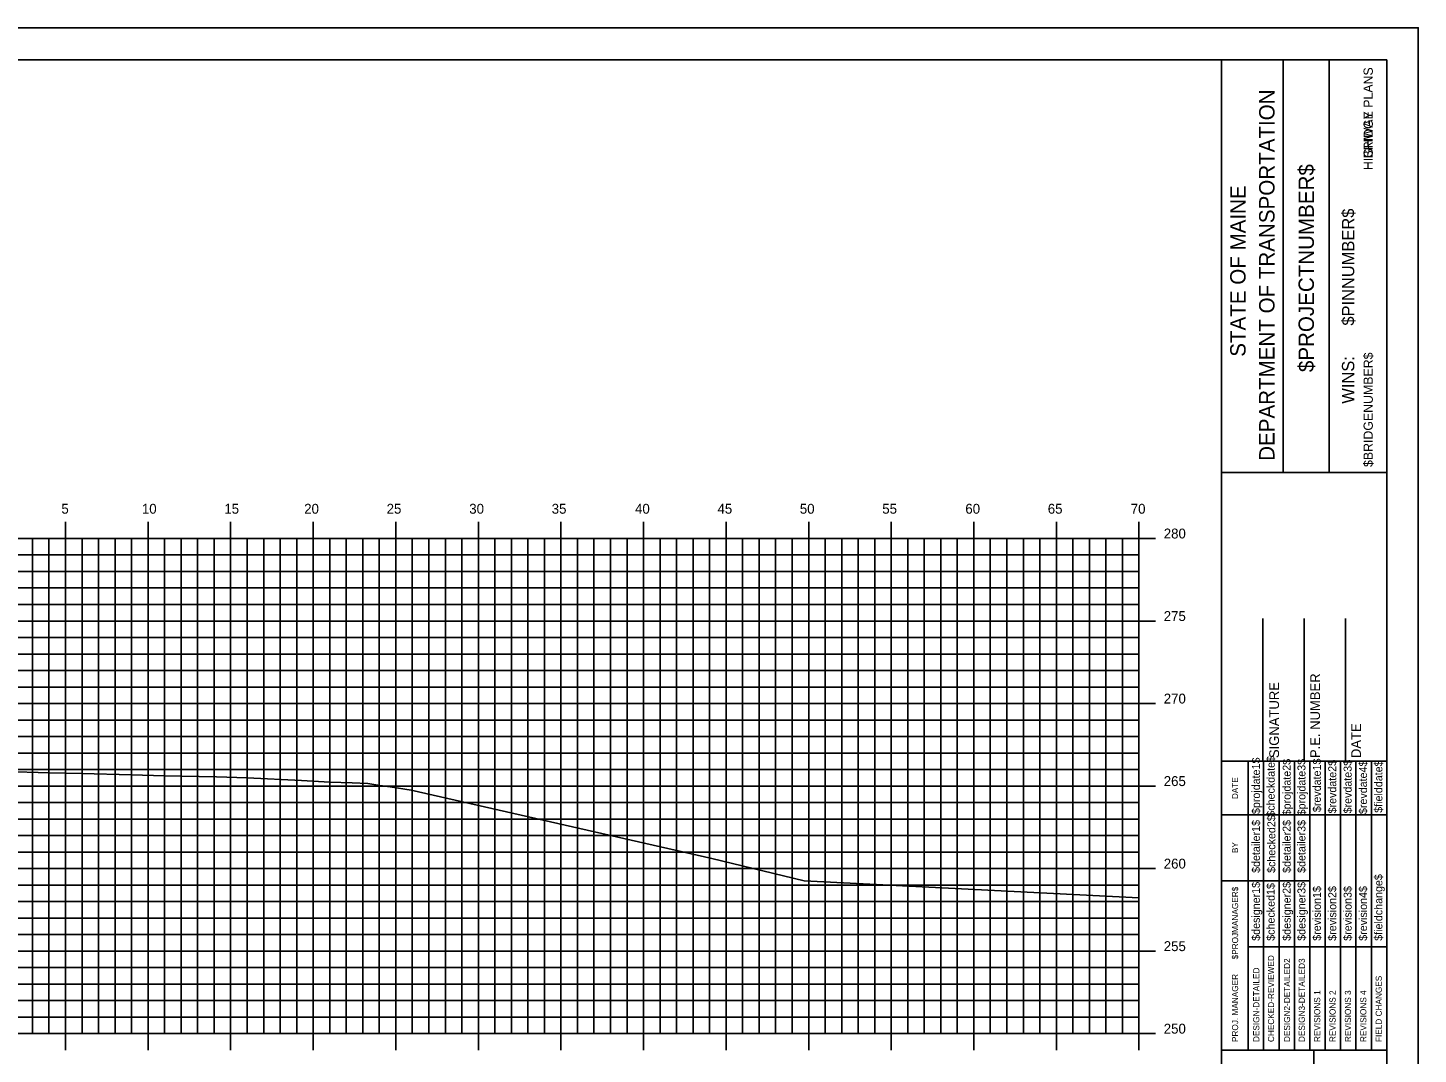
# Model space of a CAD drawing. Extents: x 1168600 to 1177589, y 610178 to 611246.
# Drawn here: x 1176075.1 to 1176159.3, y 610948.3 to 611010.5 of the extents above; entities that cross this region are included whole.
import ezdxf

# ---------------------------------------------------------------- set-up
doc = ezdxf.new("R2010")
doc.units = 0
for name, color, linetype in [('_Construction', 7, 'Continuous'), ('_Station Equation', 7, 'Continuous'), ('BORDER', 7, 'Continuous'), ('H_V ANNOTATION', 7, 'Continuous'), ('MAJOR', 7, 'Continuous'), ('MINOR', 7, 'Continuous')]:
    doc.layers.add(name, color=color, linetype=linetype)

msp = doc.modelspace()

# ---------------------------------------------------------------- linework, layer by layer
at = {"layer": '_Construction'}
for p, q in [((1176147.42, 610903.599), (1176147.42, 611008.599)), ((1176157.42, 610903.599), (1176157.42, 611008.599)), ((1176157.42, 611008.596), (1175997.42, 611008.596)), ((1176151.148, 610983.593), (1176151.148, 611008.593)), ((1176153.943, 610983.593), (1176153.943, 611008.593)), ((1176147.421, 610983.59), (1176157.42, 610983.59)), ((1176149.92, 610966.099), (1176149.92, 610974.747)), ((1176152.42, 610966.099), (1176152.42, 610974.747)), ((1176154.92, 610966.099), (1176154.92, 610974.747)), ((1176147.42, 610966.099), (1176157.42, 610966.099)), ((1176147.42, 610948.599), (1176157.42, 610948.599)), ((1176153.011, 610913.599), (1176153.011, 610948.599))]:
    msp.add_line(p, q, dxfattribs=at)
msp.add_lwpolyline([(1175989.326, 610900.537), (1176159.326, 610900.537), (1176159.326, 611010.537), (1175989.326, 611010.537)], close=True, dxfattribs=at)
for points in [[(1176149.035, 610962.849), (1176149.035, 610966.099)], [(1176149.967, 610948.602), (1176149.967, 610966.099)], [(1176150.899, 610966.099), (1176150.899, 610948.602)], [(1176151.83, 610948.602), (1176151.83, 610966.099)], [(1176152.762, 610948.602), (1176152.762, 610966.099)], [(1176153.694, 610948.602), (1176153.694, 610966.099)], [(1176154.626, 610948.602), (1176154.626, 610966.099)], [(1176155.557, 610948.602), (1176155.557, 610966.099)], [(1176156.489, 610948.602), (1176156.489, 610966.099)], [(1176149.035, 610948.602), (1176149.035, 610965.393)], [(1176147.42, 610962.849), (1176157.42, 610962.849)], [(1176147.42, 610958.849), (1176149.035, 610958.849)], [(1176149.035, 610958.849), (1176152.761, 610958.849)], [(1176149.035, 610954.849), (1176157.42, 610954.849)]]:
    msp.add_lwpolyline(points, dxfattribs=at)
at = {"layer": '_Station Equation'}
for points in [[(1176073.75, 610965.469), (1176076.432, 610965.404), (1176078.418, 610965.356), (1176081.419, 610965.277), (1176083.42, 610965.222), (1176086.567, 610965.146), (1176088.422, 610965.102), (1176091.718, 610964.925), (1176093.424, 610964.834), (1176094.779, 610964.784), (1176095.722, 610964.748), (1176096.45, 610964.632), (1176097.074, 610964.54), (1176098.35, 610964.348), (1176116.562, 610960.202), (1176122.154, 610958.852), (1176142.419, 610957.83)], [(1176073.75, 610965.469), (1176076.433, 610965.404), (1176078.418, 610965.356), (1176081.42, 610965.277), (1176083.42, 610965.222), (1176086.568, 610965.146), (1176088.422, 610965.102), (1176091.719, 610964.925), (1176093.424, 610964.834), (1176094.779, 610964.784), (1176095.722, 610964.748), (1176096.45, 610964.632), (1176097.074, 610964.54), (1176098.35, 610964.348), (1176116.562, 610960.202), (1176122.154, 610958.852), (1176142.419, 610957.83)]]:
    msp.add_lwpolyline(points, dxfattribs=at)
at = {"layer": 'MAJOR'}
for p, q in [((1176077.419, 610980.598), (1176077.419, 610979.596)), ((1176082.419, 610980.598), (1176082.419, 610979.596)), ((1176087.419, 610980.598), (1176087.419, 610979.596)), ((1176092.419, 610980.598), (1176092.419, 610979.596)), ((1176097.419, 610980.598), (1176097.419, 610979.596)), ((1176102.419, 610980.598), (1176102.419, 610979.596)), ((1176107.419, 610980.598), (1176107.419, 610979.596)), ((1176112.419, 610980.598), (1176112.419, 610979.596)), ((1176117.419, 610980.598), (1176117.419, 610979.596)), ((1176122.419, 610980.598), (1176122.419, 610979.596)), ((1176127.419, 610980.598), (1176127.419, 610979.596)), ((1176132.419, 610980.598), (1176132.419, 610979.596)), ((1176137.419, 610980.598), (1176137.419, 610979.596)), ((1176142.419, 610980.598), (1176142.419, 610979.596)), ((1176002.419, 610979.596), (1176142.419, 610979.596)), ((1176002.419, 610979.596), (1176142.419, 610979.596)), ((1176077.419, 610949.596), (1176077.419, 610979.596)), ((1176082.419, 610949.596), (1176082.419, 610979.596)), ((1176087.419, 610949.596), (1176087.419, 610979.596)), ((1176092.419, 610949.596), (1176092.419, 610979.596)), ((1176097.419, 610949.596), (1176097.419, 610979.596)), ((1176102.419, 610949.596), (1176102.419, 610979.596)), ((1176107.419, 610949.596), (1176107.419, 610979.596)), ((1176112.419, 610949.596), (1176112.419, 610979.596)), ((1176117.419, 610949.596), (1176117.419, 610979.596)), ((1176122.419, 610949.596), (1176122.419, 610979.596)), ((1176127.419, 610949.596), (1176127.419, 610979.596)), ((1176132.419, 610949.596), (1176132.419, 610979.596)), ((1176137.419, 610949.596), (1176137.419, 610979.596)), ((1176143.421, 610979.596), (1176141.417, 610979.596)), ((1176142.419, 610949.596), (1176142.419, 610979.596)), ((1176142.419, 610949.596), (1176142.419, 610979.596)), ((1176002.419, 610974.596), (1176142.419, 610974.596)), ((1176143.421, 610974.596), (1176141.417, 610974.596)), ((1176002.419, 610969.596), (1176142.419, 610969.596)), ((1176143.421, 610969.596), (1176141.417, 610969.596)), ((1176002.419, 610964.596), (1176142.419, 610964.596)), ((1176143.421, 610964.596), (1176141.417, 610964.596)), ((1176002.419, 610959.596), (1176142.419, 610959.596)), ((1176143.421, 610959.596), (1176141.417, 610959.596)), ((1176002.419, 610954.596), (1176142.419, 610954.596)), ((1176143.421, 610954.596), (1176141.417, 610954.596)), ((1176002.419, 610949.596), (1176142.419, 610949.596)), ((1176002.419, 610949.596), (1176142.419, 610949.596)), ((1176077.419, 610948.594), (1176077.419, 610949.596)), ((1176082.419, 610948.594), (1176082.419, 610949.596)), ((1176087.419, 610948.594), (1176087.419, 610949.596)), ((1176092.419, 610948.594), (1176092.419, 610949.596)), ((1176097.419, 610948.594), (1176097.419, 610949.596)), ((1176102.419, 610948.594), (1176102.419, 610949.596)), ((1176107.419, 610948.594), (1176107.419, 610949.596)), ((1176112.419, 610948.594), (1176112.419, 610949.596)), ((1176117.419, 610948.594), (1176117.419, 610949.596)), ((1176122.419, 610948.594), (1176122.419, 610949.596)), ((1176127.419, 610948.594), (1176127.419, 610949.596)), ((1176132.419, 610948.594), (1176132.419, 610949.596)), ((1176137.419, 610948.594), (1176137.419, 610949.596)), ((1176143.421, 610949.596), (1176141.417, 610949.596)), ((1176142.419, 610948.594), (1176142.419, 610949.596))]:
    msp.add_line(p, q, dxfattribs=at)
at = {"layer": 'MINOR'}
for p, q in [((1176075.419, 610949.596), (1176075.419, 610979.596)), ((1176076.419, 610949.596), (1176076.419, 610979.596)), ((1176078.419, 610949.596), (1176078.419, 610979.596)), ((1176079.419, 610949.596), (1176079.419, 610979.596)), ((1176080.419, 610949.596), (1176080.419, 610979.596)), ((1176081.419, 610949.596), (1176081.419, 610979.596)), ((1176083.419, 610949.596), (1176083.419, 610979.596)), ((1176084.419, 610949.596), (1176084.419, 610979.596)), ((1176085.419, 610949.596), (1176085.419, 610979.596)), ((1176086.419, 610949.596), (1176086.419, 610979.596)), ((1176088.419, 610949.596), (1176088.419, 610979.596)), ((1176089.419, 610949.596), (1176089.419, 610979.596)), ((1176090.419, 610949.596), (1176090.419, 610979.596)), ((1176091.419, 610949.596), (1176091.419, 610979.596)), ((1176093.419, 610949.596), (1176093.419, 610979.596)), ((1176094.419, 610949.596), (1176094.419, 610979.596)), ((1176095.419, 610949.596), (1176095.419, 610979.596)), ((1176096.419, 610949.596), (1176096.419, 610979.596)), ((1176098.419, 610949.596), (1176098.419, 610979.596)), ((1176099.419, 610949.596), (1176099.419, 610979.596)), ((1176100.419, 610949.596), (1176100.419, 610979.596)), ((1176101.419, 610949.596), (1176101.419, 610979.596)), ((1176103.419, 610949.596), (1176103.419, 610979.596)), ((1176104.419, 610949.596), (1176104.419, 610979.596)), ((1176105.419, 610949.596), (1176105.419, 610979.596)), ((1176106.419, 610949.596), (1176106.419, 610979.596)), ((1176108.419, 610949.596), (1176108.419, 610979.596)), ((1176109.419, 610949.596), (1176109.419, 610979.596)), ((1176110.419, 610949.596), (1176110.419, 610979.596)), ((1176111.419, 610949.596), (1176111.419, 610979.596)), ((1176113.419, 610949.596), (1176113.419, 610979.596)), ((1176114.419, 610949.596), (1176114.419, 610979.596)), ((1176115.419, 610949.596), (1176115.419, 610979.596)), ((1176116.419, 610949.596), (1176116.419, 610979.596)), ((1176118.419, 610949.596), (1176118.419, 610979.596)), ((1176119.419, 610949.596), (1176119.419, 610979.596)), ((1176120.419, 610949.596), (1176120.419, 610979.596)), ((1176121.419, 610949.596), (1176121.419, 610979.596)), ((1176123.419, 610949.596), (1176123.419, 610979.596)), ((1176124.419, 610949.596), (1176124.419, 610979.596)), ((1176125.419, 610949.596), (1176125.419, 610979.596)), ((1176126.419, 610949.596), (1176126.419, 610979.596)), ((1176128.419, 610949.596), (1176128.419, 610979.596)), ((1176129.419, 610949.596), (1176129.419, 610979.596)), ((1176130.419, 610949.596), (1176130.419, 610979.596)), ((1176131.419, 610949.596), (1176131.419, 610979.596)), ((1176133.419, 610949.596), (1176133.419, 610979.596)), ((1176134.419, 610949.596), (1176134.419, 610979.596)), ((1176135.419, 610949.596), (1176135.419, 610979.596)), ((1176136.419, 610949.596), (1176136.419, 610979.596)), ((1176138.419, 610949.596), (1176138.419, 610979.596)), ((1176139.419, 610949.596), (1176139.419, 610979.596)), ((1176140.419, 610949.596), (1176140.419, 610979.596)), ((1176141.419, 610949.596), (1176141.419, 610979.596)), ((1176002.419, 610978.596), (1176142.419, 610978.596)), ((1176142.419, 610978.596), (1176141.417, 610978.596)), ((1176002.419, 610977.596), (1176142.419, 610977.596)), ((1176142.419, 610977.596), (1176141.417, 610977.596)), ((1176002.419, 610976.596), (1176142.419, 610976.596)), ((1176142.419, 610976.596), (1176141.417, 610976.596)), ((1176002.419, 610975.596), (1176142.419, 610975.596)), ((1176142.419, 610975.596), (1176141.417, 610975.596)), ((1176002.419, 610973.596), (1176142.419, 610973.596)), ((1176142.419, 610973.596), (1176141.417, 610973.596)), ((1176002.419, 610972.596), (1176142.419, 610972.596)), ((1176142.419, 610972.596), (1176141.417, 610972.596)), ((1176002.419, 610971.596), (1176142.419, 610971.596)), ((1176142.419, 610971.596), (1176141.417, 610971.596)), ((1176002.419, 610970.596), (1176142.419, 610970.596)), ((1176142.419, 610970.596), (1176141.417, 610970.596)), ((1176002.419, 610968.596), (1176142.419, 610968.596)), ((1176142.419, 610968.596), (1176141.417, 610968.596)), ((1176002.419, 610967.596), (1176142.419, 610967.596)), ((1176142.419, 610967.596), (1176141.417, 610967.596)), ((1176002.419, 610966.596), (1176142.419, 610966.596)), ((1176142.419, 610966.596), (1176141.417, 610966.596)), ((1176002.419, 610965.596), (1176142.419, 610965.596)), ((1176142.419, 610965.596), (1176141.417, 610965.596)), ((1176002.419, 610963.596), (1176142.419, 610963.596)), ((1176142.419, 610963.596), (1176141.417, 610963.596)), ((1176002.419, 610962.596), (1176142.419, 610962.596)), ((1176142.419, 610962.596), (1176141.417, 610962.596)), ((1176002.419, 610961.596), (1176142.419, 610961.596)), ((1176142.419, 610961.596), (1176141.417, 610961.596)), ((1176002.419, 610960.596), (1176142.419, 610960.596)), ((1176142.419, 610960.596), (1176141.417, 610960.596)), ((1176002.419, 610958.596), (1176142.419, 610958.596)), ((1176142.419, 610958.596), (1176141.417, 610958.596)), ((1176002.419, 610957.596), (1176142.419, 610957.596)), ((1176142.419, 610957.596), (1176141.417, 610957.596)), ((1176002.419, 610956.596), (1176142.419, 610956.596)), ((1176142.419, 610956.596), (1176141.417, 610956.596)), ((1176002.419, 610955.596), (1176142.419, 610955.596)), ((1176142.419, 610955.596), (1176141.417, 610955.596)), ((1176002.419, 610953.596), (1176142.419, 610953.596)), ((1176142.419, 610953.596), (1176141.417, 610953.596)), ((1176002.419, 610952.596), (1176142.419, 610952.596)), ((1176142.419, 610952.596), (1176141.417, 610952.596)), ((1176002.419, 610951.596), (1176142.419, 610951.596)), ((1176142.419, 610951.596), (1176141.417, 610951.596)), ((1176002.419, 610950.596), (1176142.419, 610950.596)), ((1176142.419, 610950.596), (1176141.417, 610950.596))]:
    msp.add_line(p, q, dxfattribs=at)

# ---------------------------------------------------------------- texts
at = {"layer": '_Construction'}
for s, height, p in [('BRIDGE PLANS', 0.55901, (1176156.578, 611002.62)), ('HIGHWAY PLANS', 0.55901, (1176156.578, 611001.911)), ('DEPARTMENT OF TRANSPORTATION', 0.93176, (1176150.626, 610984.302)), ('$PROJECTNUMBER$', 0.93176, (1176153.012, 610989.675)), ('STATE OF MAINE', 0.93176, (1176148.875, 610990.608)), ('$PINNUMBER$', 0.74527, (1176155.456, 610992.493)), ('$BRIDGENUMBER$', 0.55901, (1176156.578, 610983.926)), ('SIGNATURE', 0.5906, (1176150.9, 610966.291)), ('P.E. NUMBER', 0.59055, (1176153.38, 610966.291)), ('DATE', 0.5906, (1176155.861, 610966.291)), ('$projdate1$', 0.48455, (1176149.743, 610962.899)), ('$checkdate$', 0.48455, (1176150.637, 610962.742)), ('$projdate2$', 0.48455, (1176151.606, 610962.821)), ('$projdate3$', 0.48455, (1176152.5, 610962.821)), ('$revdate1$', 0.4845, (1176153.432, 610963.017)), ('$revdate2$', 0.4845, (1176154.364, 610962.939)), ('$revdate3$', 0.4845, (1176155.295, 610962.939)), ('$revdate4$', 0.4845, (1176156.227, 610962.899)), ('$fielddate$', 0.48455, (1176157.159, 610962.978)), ('DATE', 0.3714, (1176148.424, 610963.805)), ('$detailer1$', 0.48455, (1176149.743, 610959.334)), ('$checked2$', 0.4845, (1176150.674, 610959.334)), ('$detailer2$', 0.48455, (1176151.606, 610959.334)), ('$detailer3$', 0.48455, (1176152.5, 610959.334)), ('BY', 0.3714, (1176148.424, 610960.534)), ('$fieldchange$', 0.48455, (1176157.159, 610955.222)), ('$PROJMANAGER$', 0.37275, (1176148.424, 610954.094)), ('$designer1$', 0.48455, (1176149.743, 610955.222)), ('$checked1$', 0.4845, (1176150.637, 610955.222)), ('$designer2$', 0.48455, (1176151.606, 610955.222)), ('$designer3$', 0.48455, (1176152.5, 610955.222)), ('$revision1$', 0.48455, (1176153.432, 610955.222)), ('$revision2$', 0.48455, (1176154.364, 610955.222)), ('$revision3$', 0.48455, (1176155.295, 610955.222)), ('$revision4$', 0.48455, (1176156.227, 610955.222)), ('CHECKED-REVIEWED', 0.37275, (1176150.601, 610949.087)), ('DESIGN2-DETAILED2', 0.37275, (1176151.57, 610949.087)), ('DESIGN3-DETAILED3', 0.37275, (1176152.464, 610949.087)), ('PROJ. MANAGER', 0.37275, (1176148.424, 610949.087)), ('DESIGN-DETAILED', 0.37275, (1176149.706, 610949.087)), ('FIELD CHANGES', 0.37275, (1176157.122, 610949.087)), ('REVISIONS 1', 0.37275, (1176153.396, 610949.087)), ('REVISIONS 2', 0.37275, (1176154.327, 610949.087)), ('REVISIONS 3', 0.37275, (1176155.259, 610949.087)), ('REVISIONS 4', 0.37275, (1176156.191, 610949.087))]:
    msp.add_text(s, height=height, rotation=90, dxfattribs=at).set_placement(p)
at = {"layer": 'BORDER'}
msp.add_text('WINS:', height=0.7453, rotation=90, dxfattribs=at).set_placement((1176155.455, 610987.764))
at = {"layer": 'H_V ANNOTATION'}
for s, p in [('5', (1176077.171, 610981.096)), ('10', (1176082.045, 610981.096)), ('15', (1176087.037, 610981.096)), ('20', (1176091.873, 610981.096)), ('25', (1176096.865, 610981.096)), ('30', (1176101.868, 610981.096)), ('35', (1176106.86, 610981.096)), ('40', (1176111.906, 610981.096)), ('45', (1176116.898, 610981.096)), ('50', (1176121.884, 610981.096)), ('55', (1176126.876, 610981.096)), ('60', (1176131.906, 610981.096)), ('65', (1176136.898, 610981.096)), ('70', (1176141.922, 610981.096)), ('280', (1176143.919, 610979.596)), ('275', (1176143.919, 610974.596)), ('270', (1176143.919, 610969.596)), ('265', (1176143.919, 610964.596)), ('260', (1176143.919, 610959.596)), ('255', (1176143.919, 610954.596)), ('250', (1176143.919, 610949.596))]:
    msp.add_text(s, height=0.6, dxfattribs=at).set_placement(p)

doc.saveas('drawing.dxf')
